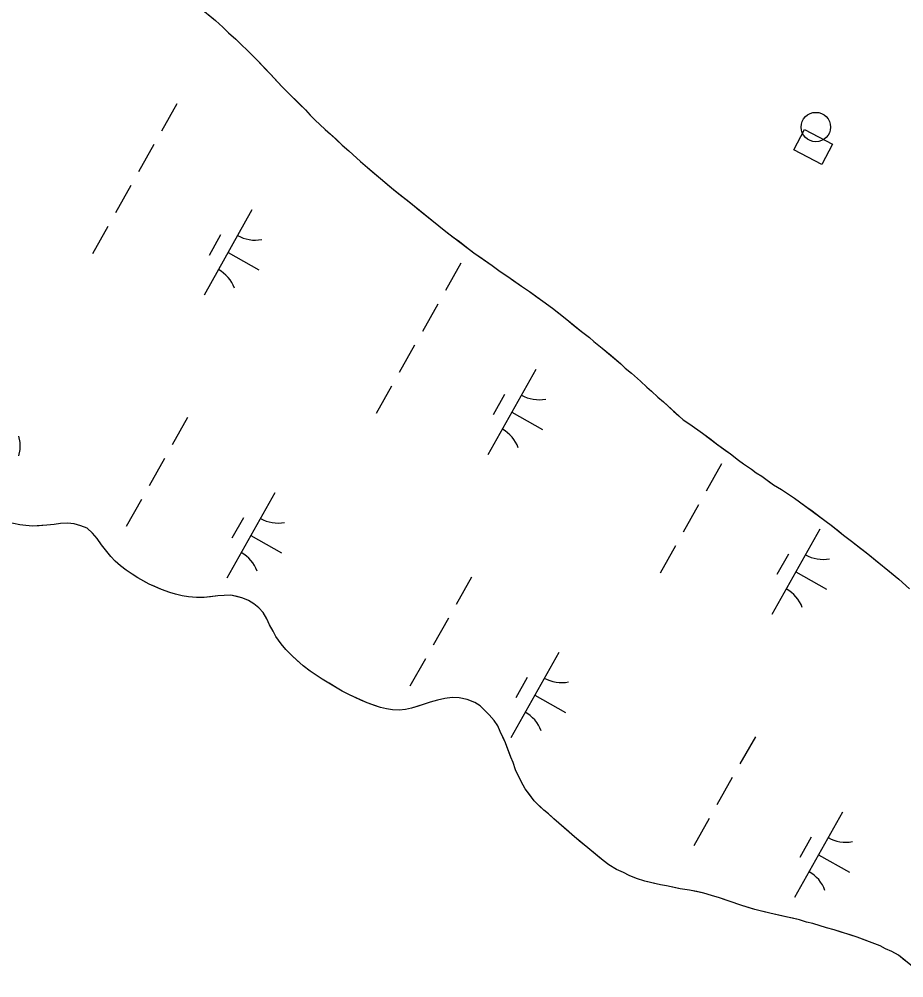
# Model space of a CAD drawing. Extents: x 3913936 to 3933962, y 195330 to 217741.
# Drawn here: x 3924283.2 to 3924735, y 199812.2 to 200301.7 of the extents above; entities that cross this region are included whole.
import ezdxf

# ---------------------------------------------------------------- set-up
doc = ezdxf.new("R2010")
doc.units = 0
for name, color, linetype in [('V-CHAN-DOCK', 7, 'Continuous'), ('V-DOMW-TANK', 7, 'Continuous'), ('V-TOPO-SHOR', 7, 'Continuous'), ('V-WETL-SWMP', 7, 'Continuous')]:
    doc.layers.add(name, color=color, linetype=linetype)

msp = doc.modelspace()

# ---------------------------------------------------------------- linework, layer by layer
at = {"layer": 'V-CHAN-DOCK'}
msp.add_lwpolyline([(3924684.35, 200245.35), (3924698.61, 200237.8), (3924693.12, 200227.43), (3924678.86, 200234.98)], close=True, dxfattribs=at)
at = {"layer": 'V-DOMW-TANK'}
msp.add_circle((3924690.06, 200246.62), 7.5, dxfattribs=at)
at = {"layer": 'V-TOPO-SHOR'}
for points in [[(3924379.51, 200304.21), (3924383.41, 200300.98), (3924387.18, 200297.62), (3924390.04, 200294.78), (3924393.81, 200291.42), (3924396.02, 200289.22), (3924400.3, 200285.21), (3924404.98, 200280.56), (3924409.27, 200276.03), (3924411.62, 200273.58), (3924415, 200269.83), (3924417.47, 200267.24), (3924420.07, 200264.65), (3924423.32, 200261.42), (3924426.44, 200258.32), (3924429.43, 200255.35), (3924431.9, 200252.63), (3924434.37, 200250.17), (3924436.84, 200247.98), (3924439.44, 200245.39), (3924442.17, 200243.07), (3924445.03, 200240.35), (3924448.15, 200237.38), (3924451.52, 200234.54), (3924453.73, 200232.47), (3924457.5, 200228.98), (3924461.14, 200226.01), (3924463.74, 200223.81), (3924467.77, 200220.32), (3924471.27, 200217.35), (3924474.39, 200214.76), (3924477.9, 200211.92), (3924481.28, 200209.21), (3924484.14, 200207.02), (3924487.26, 200204.43), (3924490.77, 200201.59), (3924493.89, 200199.01), (3924497.52, 200196.16), (3924501.16, 200193.32), (3924504.93, 200190.48), (3924508.05, 200188.15), (3924511.68, 200185.31), (3924515.45, 200182.47), (3924519.61, 200179.5), (3924524.8, 200175.89)], [(3924524.8, 200175.89), (3924528.83, 200172.91), (3924532.73, 200170.33), (3924535.84, 200168.14), (3924539.74, 200165.3), (3924543.77, 200162.58), (3924547.79, 200159.74), (3924550.65, 200157.68), (3924555.59, 200154.19), (3924560.27, 200150.45), (3924562.86, 200148.38), (3924566.24, 200145.54), (3924570.4, 200142.18), (3924574.43, 200139.21), (3924576.77, 200137.14), (3924580.92, 200133.78), (3924585.47, 200129.9), (3924590.54, 200125.64), (3924592.75, 200123.57), (3924596, 200120.99), (3924600.55, 200116.85), (3924603.8, 200113.75), (3924606.14, 200111.81), (3924609.38, 200108.71), (3924612.24, 200106.25), (3924614.97, 200103.8), (3924617.44, 200101.47), (3924620.17, 200099.14), (3924622.38, 200097.08), (3924625.76, 200094.88), (3924632.12, 200090.36), (3924636.54, 200087.14), (3924639.4, 200084.94), (3924643.81, 200081.71), (3924646.54, 200079.77), (3924650.57, 200076.54), (3924653.17, 200074.61), (3924657.2, 200071.9), (3924659.66, 200070.09), (3924662.52, 200068.28), (3924665.9, 200065.83), (3924668.5, 200064.02), (3924672.52, 200061.57), (3924675.12, 200059.89), (3924679.15, 200057.18), (3924681.74, 200055.24), (3924685.51, 200052.53), (3924688.11, 200050.59), (3924691.88, 200047.75), (3924695.38, 200045.17), (3924697.85, 200043.36), (3924701.75, 200040.26), (3924704.22, 200038.19), (3924708.25, 200035.22), (3924713.05, 200031.47), (3924716.56, 200028.76), (3924721.63, 200024.63), (3924726.7, 200020.49), (3924732.41, 200015.71), (3924737.87, 200010.8)], [(3924283.04, 200078.76), (3924283.68, 200082), (3924283.67, 200085.5), (3924283.01, 200088.87)], [(3924304.4, 200044.21), (3924301.03, 200043.68), (3924297.4, 200043.28), (3924293.51, 200043.01), (3924289.88, 200042.87), (3924286.64, 200043.25), (3924283.53, 200043.5), (3924280.41, 200044.14)], [(3924584.38, 199869.97), (3924581.39, 199872.04), (3924578.67, 199874.37), (3924575.68, 199876.82), (3924572.56, 199879.4), (3924570.22, 199881.34), (3924566.84, 199884.18), (3924563.72, 199886.9), (3924561.25, 199889.1), (3924558.78, 199891.16), (3924556.31, 199893.36), (3924553.59, 199895.95), (3924551.12, 199897.88), (3924548.78, 199900.08), (3924546.18, 199902.67), (3924543.96, 199905.64), (3924541.62, 199908.75), (3924539.54, 199912.5), (3924538.23, 199915.22), (3924536.67, 199918.46), (3924535.49, 199922.08), (3924534.32, 199924.93), (3924533.01, 199928.43), (3924531.58, 199932.18), (3924530.14, 199935.29), (3924528.84, 199938.01), (3924527.66, 199940.86), (3924525.71, 199943.57), (3924523.24, 199946.55), (3924520.9, 199948.88), (3924518.69, 199951.07), (3924515.96, 199952.75), (3924511.94, 199954.3), (3924507.92, 199955.19), (3924504.42, 199955.31), (3924500.66, 199954.91), (3924496.77, 199953.99), (3924493.15, 199952.95), (3924490.04, 199951.9), (3924486.93, 199950.99), (3924483.56, 199949.94), (3924480.58, 199949.28), (3924477.21, 199948.89), (3924473.84, 199949.01), (3924470.73, 199949.51), (3924467.74, 199950.28), (3924464.76, 199951.31), (3924460.99, 199952.6), (3924457.75, 199954.02), (3924454.89, 199955.43), (3924451.91, 199956.72), (3924448.15, 199958.66), (3924445.55, 199960.2), (3924441.52, 199962.65), (3924438.02, 199964.72), (3924434.9, 199966.79), (3924431.78, 199968.85), (3924428.27, 199971.56), (3924425.02, 199974.41), (3924422.56, 199976.6), (3924419.43, 199979.84), (3924417.09, 199982.81), (3924414.36, 199986.56), (3924412.93, 199989.28), (3924411.1, 199992.39), (3924409.67, 199995.49), (3924407.84, 199998.73), (3924405.64, 200001.06), (3924403.04, 200003.13), (3924400.31, 200004.93), (3924397.45, 200006.09), (3924394.47, 200006.86), (3924391.23, 200007.63), (3924387.98, 200007.49), (3924384.61, 200007.22), (3924380.99, 200006.83), (3924377.75, 200006.43), (3924373.73, 200006.42), (3924369.71, 200006.79), (3924366.47, 200007.3), (3924363.09, 200008.07), (3924360.11, 200008.97), (3924355.96, 200010.51), (3924352.45, 200012.06), (3924349.6, 200013.22), (3924346.87, 200014.77), (3924343.88, 200016.44), (3924340.9, 200018.25), (3924337.78, 200020.45), (3924334.92, 200022.64), (3924332.32, 200024.97), (3924330.11, 200027.29), (3924328.03, 200029.88), (3924325.3, 200033.24), (3924323.09, 200036.61), (3924320.74, 200039.2), (3924317.88, 200041.78), (3924314.77, 200043.07), (3924311.27, 200043.96), (3924307.9, 200044.34), (3924304.4, 200044.21)], [(3924735.55, 199821.13), (3924732.3, 199823.71), (3924728.79, 199825.65), (3924725.68, 199827.07), (3924722.95, 199828.49), (3924718.8, 199830.03), (3924714.78, 199831.58), (3924711.14, 199832.99), (3924707.12, 199834.28), (3924703.49, 199835.43), (3924699.46, 199836.72), (3924695.57, 199837.75), (3924692.2, 199838.77), (3924688.57, 199839.93), (3924685.32, 199840.7), (3924681.69, 199841.85), (3924678.06, 199842.62), (3924674.69, 199843.39), (3924670.92, 199844.29), (3924666.64, 199845.18), (3924663.01, 199846.08), (3924658.99, 199847.11), (3924655.48, 199848.13), (3924651.72, 199849.29), (3924646.79, 199850.96), (3924643.68, 199851.99), (3924640.82, 199853.02), (3924636.8, 199854.18), (3924632.91, 199855.46), (3924629.28, 199856.23), (3924625.51, 199856.99), (3924620.85, 199857.63), (3924616.95, 199858.53), (3924613.84, 199859.17), (3924610.73, 199859.68), (3924606.96, 199860.57), (3924602.69, 199861.6), (3924598.53, 199862.88), (3924594.77, 199864.43), (3924591.78, 199865.98), (3924588.28, 199867.52), (3924584.38, 199869.97)]]:
    msp.add_lwpolyline(points, dxfattribs=at)
at = {"layer": 'V-WETL-SWMP'}
for p, q in [((3924363.72, 200258.55), (3924355.88, 200244.6)), ((3924351.96, 200237.63), (3924344.12, 200223.68)), ((3924340.2, 200216.71), (3924332.36, 200202.76)), ((3924402.12, 200204.35), (3924377.62, 200160.77)), ((3924328.44, 200195.79), (3924320.6, 200181.84)), ((3924386.09, 200191.57), (3924380.21, 200181.11)), ((3924389.87, 200182.56), (3924405.56, 200173.74)), ((3924508.72, 200177.04), (3924500.88, 200163.09)), ((3924496.96, 200156.12), (3924489.12, 200142.17)), ((3924485.19, 200135.2), (3924477.35, 200121.25)), ((3924547.12, 200122.85), (3924522.62, 200079.26)), ((3924473.43, 200114.28), (3924465.59, 200100.33)), ((3924531.09, 200110.06), (3924525.21, 200099.6)), ((3924369.18, 200098.37), (3924361.34, 200084.42)), ((3924534.87, 200101.05), (3924550.56, 200092.23)), ((3924357.42, 200077.45), (3924349.58, 200063.5)), ((3924641.95, 200074.61), (3924634.11, 200060.66)), ((3924413.75, 200059.89), (3924389.25, 200016.3)), ((3924345.66, 200056.53), (3924337.82, 200042.58)), ((3924630.19, 200053.69), (3924622.35, 200039.74)), ((3924397.72, 200047.1), (3924391.84, 200036.64)), ((3924401.5, 200038.09), (3924417.19, 200029.27)), ((3924692.12, 200041.34), (3924667.62, 199997.75)), ((3924618.43, 200032.77), (3924610.59, 200018.82)), ((3924676.08, 200028.55), (3924670.2, 200018.09)), ((3924679.87, 200019.54), (3924695.56, 200010.72)), ((3924514.18, 200016.86), (3924506.34, 200002.91)), ((3924502.42, 199995.94), (3924494.57, 199981.99)), ((3924490.65, 199975.02), (3924482.81, 199961.07)), ((3924558.75, 199978.38), (3924534.25, 199934.79)), ((3924542.72, 199965.59), (3924536.84, 199955.13)), ((3924546.5, 199956.58), (3924562.19, 199947.76)), ((3924659.17, 199935.35), (3924651.33, 199921.4)), ((3924647.41, 199914.43), (3924639.57, 199900.48)), ((3924703.75, 199896.87), (3924679.25, 199853.28)), ((3924635.65, 199893.51), (3924627.81, 199879.56)), ((3924687.71, 199884.09), (3924681.83, 199873.62)), ((3924691.5, 199875.07), (3924707.19, 199866.25))]:
    msp.add_line(p, q, dxfattribs=at)
for points in [[(3924375.22, 200307.83), (3924383.41, 200300.98), (3924387.18, 200297.62), (3924390.04, 200294.78), (3924393.81, 200291.42), (3924396.02, 200289.22), (3924400.3, 200285.21), (3924404.98, 200280.56), (3924411.62, 200273.58), (3924417.47, 200267.24), (3924429.43, 200255.35), (3924431.9, 200252.63), (3924434.37, 200250.18), (3924436.84, 200247.98), (3924439.44, 200245.39), (3924442.17, 200243.07), (3924448.15, 200237.38), (3924451.52, 200234.54), (3924457.5, 200228.98), (3924461.14, 200226.01), (3924474.4, 200214.77), (3924484.14, 200207.01), (3924493.89, 200199), (3924501.16, 200193.32), (3924515.45, 200182.47), (3924524.8, 200175.89), (3924528.83, 200172.91), (3924532.73, 200170.33), (3924539.74, 200165.3), (3924543.77, 200162.58), (3924555.59, 200154.19), (3924562.86, 200148.38), (3924570.4, 200142.18), (3924574.43, 200139.21), (3924576.77, 200137.14), (3924580.92, 200133.78), (3924590.54, 200125.64), (3924592.75, 200123.57), (3924596, 200120.99), (3924600.55, 200116.85), (3924603.8, 200113.75), (3924606.14, 200111.81), (3924609.39, 200108.71), (3924612.24, 200106.25), (3924622.38, 200097.08), (3924625.76, 200094.88), (3924632.12, 200090.36), (3924639.4, 200084.94), (3924646.54, 200079.77), (3924650.57, 200076.54), (3924653.17, 200074.61), (3924657.2, 200071.9), (3924659.66, 200070.09), (3924662.52, 200068.28), (3924668.5, 200064.02), (3924672.52, 200061.57), (3924679.15, 200057.18), (3924697.85, 200043.36), (3924704.22, 200038.19), (3924708.25, 200035.22), (3924716.56, 200028.76), (3924732.41, 200015.71), (3924737.87, 200010.8)], [(3924283.04, 200078.76), (3924283.68, 200082), (3924283.67, 200085.5), (3924283.01, 200088.87)], [(3924511.94, 199954.3), (3924507.92, 199955.19), (3924504.42, 199955.31), (3924500.66, 199954.91), (3924496.77, 199953.99), (3924493.15, 199952.95), (3924490.04, 199951.9), (3924483.56, 199949.94), (3924480.58, 199949.28), (3924477.21, 199948.88), (3924473.84, 199949.01), (3924470.73, 199949.51), (3924467.74, 199950.28), (3924461, 199952.6), (3924451.91, 199956.72), (3924448.14, 199958.66), (3924438.02, 199964.72), (3924431.78, 199968.85), (3924428.27, 199971.56), (3924422.56, 199976.6), (3924419.44, 199979.84), (3924417.09, 199982.81), (3924414.36, 199986.56), (3924412.93, 199989.28), (3924411.1, 199992.39), (3924409.67, 199995.5), (3924407.84, 199998.73), (3924405.63, 200001.06), (3924403.04, 200003.13), (3924400.31, 200004.93), (3924397.45, 200006.09), (3924391.23, 200007.63), (3924384.62, 200007.22), (3924377.75, 200006.43), (3924373.73, 200006.42), (3924369.71, 200006.79), (3924366.47, 200007.3), (3924363.09, 200008.07), (3924360.11, 200008.97), (3924355.96, 200010.51), (3924349.6, 200013.22), (3924343.88, 200016.44), (3924340.9, 200018.25), (3924337.78, 200020.45), (3924334.92, 200022.64), (3924332.32, 200024.97), (3924330.11, 200027.3), (3924325.3, 200033.24), (3924323.08, 200036.61), (3924320.74, 200039.2), (3924317.89, 200041.78), (3924314.77, 200043.07), (3924311.27, 200043.96), (3924307.9, 200044.35), (3924304.4, 200044.21), (3924301.03, 200043.68), (3924297.4, 200043.28), (3924289.88, 200042.87), (3924283.53, 200043.5), (3924277.04, 200044.91)], [(3924746.59, 199812.22), (3924732.3, 199823.72), (3924728.79, 199825.65), (3924725.68, 199827.07), (3924722.95, 199828.49), (3924711.14, 199832.99), (3924699.46, 199836.72), (3924695.57, 199837.74), (3924688.57, 199839.93), (3924685.32, 199840.7), (3924681.69, 199841.85), (3924666.64, 199845.18), (3924658.99, 199847.11), (3924651.72, 199849.29), (3924640.82, 199853.02), (3924636.8, 199854.18), (3924632.91, 199855.46), (3924625.51, 199856.99), (3924620.85, 199857.63), (3924613.84, 199859.17), (3924610.73, 199859.68), (3924602.69, 199861.6), (3924598.53, 199862.88), (3924594.77, 199864.43), (3924591.78, 199865.98), (3924588.28, 199867.52), (3924584.38, 199869.97), (3924581.4, 199872.04), (3924566.84, 199884.18), (3924558.79, 199891.16), (3924553.59, 199895.95), (3924551.12, 199897.88), (3924546.18, 199902.67), (3924541.62, 199908.75), (3924539.54, 199912.5), (3924536.67, 199918.46), (3924535.49, 199922.08), (3924534.32, 199924.93), (3924531.58, 199932.18), (3924528.84, 199938.01), (3924527.66, 199940.86), (3924525.71, 199943.58), (3924523.24, 199946.55), (3924518.69, 199951.07), (3924515.96, 199952.75), (3924511.94, 199954.3)]]:
    msp.add_lwpolyline(points, dxfattribs=at)
for centre, start, end in [((3924403.62, 200206.52), 239.8861, 281.4297), ((3924376.55, 200158.37), 19.8861, 61.4297), ((3924548.61, 200125.01), 239.8861, 281.4297), ((3924521.54, 200076.86), 19.8861, 61.4297), ((3924415.25, 200062.05), 239.8861, 281.4297), ((3924388.18, 200013.9), 19.8861, 61.4297), ((3924693.61, 200043.5), 239.8861, 281.4297), ((3924666.54, 199995.35), 19.8861, 61.4297), ((3924560.24, 199980.55), 239.8861, 281.4297), ((3924533.17, 199932.39), 19.8861, 61.4297), ((3924705.24, 199899.04), 239.8861, 281.4297), ((3924678.17, 199850.88), 19.8861, 61.4297)]:
    msp.add_arc(centre, 17.62, start, end, dxfattribs=at)

doc.saveas('drawing.dxf')
